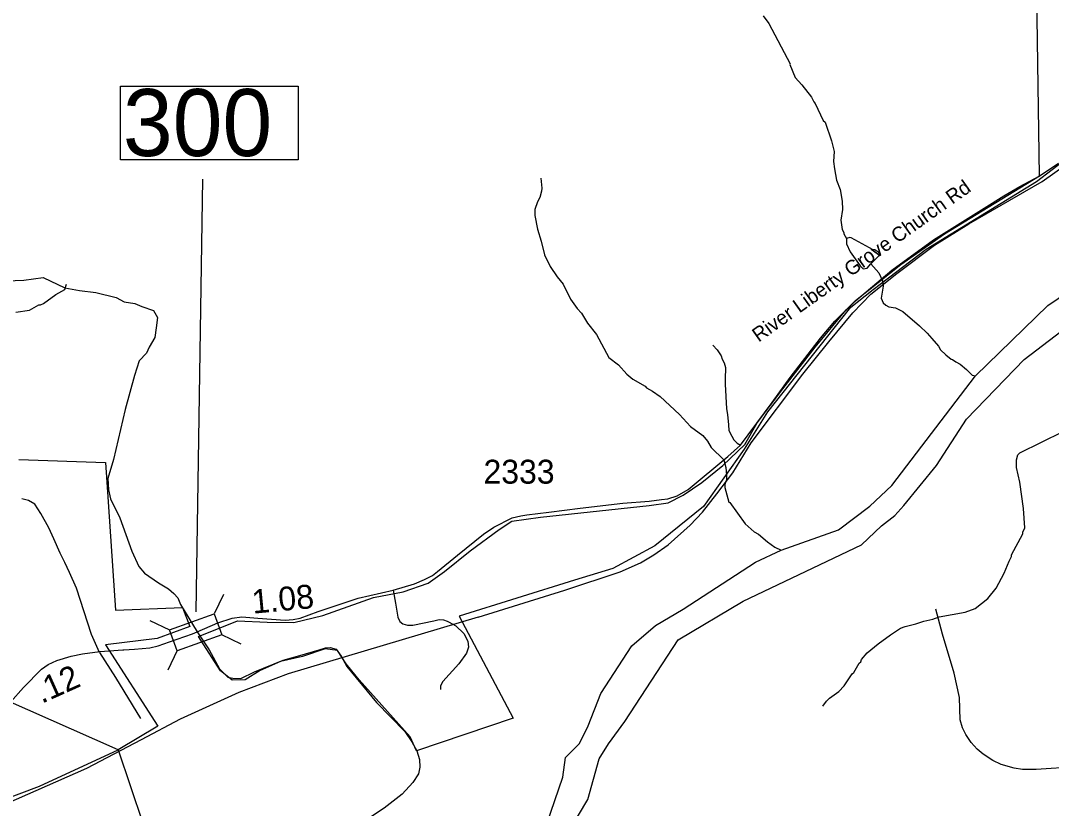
# Model space of a CAD drawing. Extents: x 1248224 to 1454986, y 825081 to 985870.
# Drawn here: x 1377448 to 1382840, y 888830 to 892948 of the extents above; entities that cross this region are included whole.
import ezdxf

# ---------------------------------------------------------------- set-up
doc = ezdxf.new("R2010")
doc.units = 0
for name, color, linetype in [('Exist Boundary Political City Limit New', 7, 'Continuous'), ('Exist Boundary Political City Limit New Hole', 7, 'Continuous'), ('Exist Hydrographic Creek Single Shore', 7, 'Continuous'), ('Exist Hydrographic Misc Water Feature', 7, 'Continuous'), ('Exist Hydrographic River Shore', 7, 'Continuous'), ('Exist Railroad Mainline', 7, 'Continuous'), ('Exist Road Non-System Type 51', 7, 'Continuous'), ('Exist Road Secondary Mileage Hundredths English Label', 7, 'Continuous'), ('Exist Road Secondary Structure Standard Bridge CELL', 7, 'Continuous'), ('Exist Road Secondary Structure Standard Bridge Number Label', 7, 'Continuous'), ('Exist Road Secondary Type 51 Attributed', 7, 'Continuous'), ('Exist Road Secondary Type 51 Label', 7, 'Continuous'), ('Exist Road Secondary Type 51 Number Label', 7, 'Continuous'), ('Map Preparation Boundary City Limit Buffer Line', 7, 'Continuous')]:
    doc.layers.add(name, color=color, linetype=linetype)

msp = doc.modelspace()

# ---------------------------------------------------------------- linework, layer by layer
at = {"layer": 'Exist Boundary Political City Limit New'}
for points in [[(1378378.8, 889727.9), (1378582.6, 889810.1), (1378737.8, 889804), (1378877.8, 889801), (1379029.9, 889837.5), (1379294.6, 889931.9), (1379449.8, 889962.4), (1379580.6, 890008), (1379665.8, 890068.9), (1379799.7, 890175.5), (1379951.8, 890288.2), (1380018.7, 890330.8), (1380167.8, 890352.1), (1380736.8, 890413), (1380835.1, 890427.3), (1380914.2, 890466.9), (1381011.6, 890533.8), (1381121.1, 890622.1), (1381236.8, 890731.8), (1381300.8, 890845.8), (1381435.4, 891023), (1381604.5, 891240.6), (1381766.6, 891436.3), (1381816.3, 891484.4), (1382053.4, 891673.3), (1382280.3, 891833.1), (1382778.2, 892136.6), (1382758.2, 893432.8)], [(1383171.2, 892418.3), (1382762.4, 892104.7), (1382184.3, 891751.5), (1381907.7, 891540.3), (1381783, 891440.5), (1381354.9, 890903), (1381232.7, 890708.3), (1381020.1, 890407.5), (1380765.8, 890202.3), (1380546.7, 890083.5), (1380345.9, 890022.6), (1379741.8, 889834.5), (1379741.8, 889834.5), (1380024.8, 889301.6), (1379519.7, 889131.1), (1379486.3, 889204.2), (1379218.5, 889502.6), (1379151.6, 889584.8), (1379105.9, 889654.8), (1379042.1, 889664), (1378923.4, 889624.4), (1378807.8, 889597), (1378701.3, 889551.3), (1378622.2, 889502.6), (1378555.2, 889499.5), (1378494.4, 889548.3), (1378390.9, 889709.6), (1378378.8, 889727.9)], [(1377438.2, 890653.6), (1377892.5, 890638.3), (1377945.4, 889865.9), (1378295.8, 889880.3), (1378333.9, 889781.1), (1378163.4, 889717.2), (1377891.7, 889685.2), (1378166.2, 889259.6), (1377957.8, 889136.6), (1378152.3, 888561.2), (1378222.6, 888357.6), (1378257.9, 888273.9), (1377988, 888201.4), (1377494.7, 888020.6), (1377316.3, 887969)]]:
    msp.add_lwpolyline(points, dxfattribs=at)
at = {"layer": 'Exist Boundary Political City Limit New Hole'}
msp.add_lwpolyline([(1377957.8, 889136.6), (1377363.5, 889399), (1376751.2, 888812.6), (1376595.4, 888700.6), (1376479.1, 888674.3), (1376531.8, 888639.1), (1376676.6, 888663.3), (1376909.4, 888732.2), (1377212.1, 888821.4), (1377547.9, 888946.6), (1377957.8, 889136.6)], dxfattribs=at)
at = {"layer": 'Exist Hydrographic Creek Single Shore'}
for points in [[(1377375.3, 891587.7), (1377465.7, 891591.1), (1377566.5, 891605.1), (1377680.5, 891551.9), (1377757, 891537.9), (1377842.2, 891525.8), (1377948.2, 891499.7), (1377989.9, 891477.1), (1378045.6, 891468.4), (1378082.1, 891452.7), (1378142.9, 891431.8), (1378163.8, 891395.3), (1378156.8, 891341.4), (1378149.9, 891290.9), (1378120.3, 891240.5), (1378106.3, 891210), (1378068.1, 891170), (1378043.7, 891093.4), (1377995.1, 890914.2), (1377934.2, 890653.3), (1377904.7, 890553.5), (1377908.2, 890494.4), (1377918.6, 890447.4), (1377967.3, 890348.3), (1378029.8, 890174.3), (1378066.3, 890094.3), (1378095.9, 890059.5), (1378168.9, 890009), (1378222.8, 889977.7), (1378250.6, 889953.4), (1378271.5, 889930.8), (1378285.4, 889896), (1378371.6, 889752)], [(1378371.6, 889752), (1378434.6, 889658.3), (1378488.5, 889559.2), (1378505.9, 889541.8), (1378532, 889515.7), (1378558, 889510.5), (1378599.8, 889508.7), (1378671, 889543.5), (1378822, 889604.7), (1378908.9, 889629), (1379009.7, 889658.6), (1379042.7, 889669.1), (1379067.1, 889670.8), (1379098.4, 889662.1), (1379124.4, 889625.6), (1379154, 889571.6), (1379309.6, 889384.1), (1379457.4, 889232.7), (1379493.9, 889177.1), (1379521.7, 889130.1), (1379535.5, 889085.4), (1379537.2, 889045.4), (1379530.3, 889010.6), (1379500.7, 888965.4), (1379443.4, 888904.5), (1379349.5, 888831.4), (1379101.1, 888665.1)]]:
    msp.add_lwpolyline(points, dxfattribs=at)
at = {"layer": 'Exist Hydrographic Misc Water Feature'}
for points in [[(1381332.7, 892973.1), (1381361.8, 892932.4), (1381473.2, 892722.1), (1381472.2, 892717.7), (1381499.6, 892649.7), (1381534.9, 892612.8), (1381585.4, 892547.7), (1381596.9, 892523.5), (1381604.8, 892515.3), (1381646.8, 892426.5), (1381656, 892417.4), (1381690.7, 892320.3), (1381703.4, 892264.3), (1381701, 892211.1), (1381705.4, 892173.3), (1381716, 892113.1), (1381735, 892064.7), (1381745.6, 892004.6), (1381746.7, 891960.6), (1381739.5, 891904.8), (1381746.5, 891856.6), (1381754.1, 891840.5), (1381754, 891832.5), (1381769.3, 891808.2)], [(1380170.2, 892123.6), (1380175.1, 892071.5), (1380172.8, 892055.6), (1380164.1, 892023.8), (1380151.6, 892000.1), (1380138.6, 891960.4), (1380138, 891928.5), (1380151.6, 891857.1), (1380171.1, 891795.8), (1380189.5, 891723.4), (1380218.2, 891662.8), (1380255, 891608.1), (1380286.2, 891569.4), (1380324.5, 891492.6), (1380359.5, 891443.8), (1380383, 891419.3), (1380413.3, 891365.7), (1380460.6, 891307.7), (1380525.9, 891186.4), (1380575.1, 891149.3), (1380620, 891100.3), (1380651.5, 891073.6), (1380714.6, 891036.3), (1380722.5, 891028.1), (1380754.1, 891011.5), (1380793.5, 890982.5), (1380895.5, 890888.3), (1380953.2, 890826.3), (1381017.1, 890779.7), (1381040.5, 890749.3), (1381059.7, 890716.9), (1381126.4, 890651.4), (1381137.4, 890611.2), (1381140.6, 890571.2), (1381140.1, 890547.2), (1381131.5, 890523.4), (1381131.2, 890507.4), (1381153.5, 890431), (1381158.2, 890428.2), (1381239, 890317.2), (1381286.2, 890276.1), (1381307.9, 890263.6), (1381355, 890222.6), (1381392.9, 890196.2), (1381426.5, 890180.6)], [(1381769.3, 891808.2), (1381768.8, 891780.2), (1381787.9, 891739.8), (1381840.3, 891666.7), (1381856, 891650.3), (1381876.1, 891653.9), (1381896.4, 891677.3)], [(1381896.4, 891677.3), (1381939.5, 891720.5), (1381943.6, 891728.4), (1381937.9, 891736.6), (1381916.1, 891749), (1381908.2, 891749.2), (1381793.4, 891811.6), (1381785.5, 891813.9), (1381769.3, 891808.2)], [(1381896.4, 891677.3), (1381937.5, 891628.6), (1381956.6, 891588.2), (1381960, 891560.1), (1381950.6, 891496.3), (1381960.1, 891472.1), (1381973.9, 891459.8), (1381989.7, 891451.5), (1382025.5, 891446.7), (1382062.8, 891427.1), (1382150.6, 891352.1), (1382190.4, 891314.5), (1382214.1, 891286.7), (1382249.3, 891246), (1382260.8, 891227.7), (1382288.2, 891201.1), (1382315.8, 891178.5), (1382323.7, 891176.4), (1382339.5, 891164), (1382363.2, 891151.4), (1382396.6, 891124.8), (1382425.9, 891094.1), (1382443.2, 891091.3)], [(1377422.7, 891424.6), (1377495, 891435), (1377543.6, 891462), (1377551.6, 891461.8), (1377567.8, 891469.4), (1377632.8, 891515.9), (1377679.3, 891542.9), (1377689, 891569.9)], [(1381644.4, 889364.8), (1381663, 889390.4), (1381679.3, 889406), (1381728.1, 889440.9), (1381756.7, 889470.3), (1381798.1, 889533.3), (1381806.2, 889541.1), (1381835.3, 889588.5), (1381843.4, 889596.3), (1381847.7, 889608.2), (1381876.4, 889643.6), (1381933.6, 889690.2), (1381998.3, 889737.1), (1382051.3, 889771.6), (1382075.6, 889781), (1382131.7, 889793.8), (1382172.1, 889808.9), (1382220.3, 889819.8), (1382252.6, 889831.1), (1382389.2, 889856.1), (1382441.6, 889874.9), (1382508, 889927.6), (1382551.9, 889980.5), (1382593.6, 890059.4), (1382618.9, 890122.9), (1382631.5, 890146.5), (1382631.7, 890154.5), (1382690.1, 890265.2), (1382690.3, 890273.2), (1382700.8, 890297), (1382694.9, 890397.2), (1382675.1, 890534.6), (1382657.8, 890612.3), (1382657.4, 890651.6), (1382665.5, 890678), (1382675.3, 890689.2), (1382902.1, 890800.4)]]:
    msp.add_lwpolyline(points, dxfattribs=at)
at = {"layer": 'Exist Hydrographic River Shore'}
for points in [[(1380201.4, 888749.9), (1380284.8, 888993.4), (1380298.2, 889096.7), (1380371.2, 889169.8), (1380416.4, 889262), (1380484.2, 889430.7), (1380645.8, 889679.5), (1380769.3, 889785.6), (1380913.3, 889872.2), (1381291.7, 890116.7), (1381426.5, 890180.6), (1381727.4, 890286.7), (1381890.8, 890410.2), (1382005.6, 890518), (1382443.2, 891091.3), (1382821.7, 891459.5), (1383082, 891634.7)], [(1380317.9, 888713.3), (1380416.1, 888875.6), (1380475.5, 889089.8), (1380524.2, 889168), (1380609.3, 889284.6), (1380887.2, 889710.4), (1381227.4, 889913.2), (1381847.5, 890206.8), (1381951.7, 890307.6), (1382021.2, 890361.5), (1382068.1, 890413.7), (1382238.5, 890622.4), (1382396.3, 890865.2), (1382698.3, 891175.9), (1383051.3, 891446.8)]]:
    msp.add_lwpolyline(points, dxfattribs=at)
at = {"layer": 'Exist Railroad Mainline'}
for points in [[(1379842.5, 889829.6), (1380294.5, 889971.2), (1380584.2, 890066.4), (1380690.4, 890112.8), (1380761.1, 890154.9), (1380836.3, 890208), (1380950.6, 890311.2), (1381014.8, 890377.6), (1381090, 890475), (1381174, 890583.4), (1381269.1, 890740.6), (1381540.5, 891100.2), (1381675.4, 891268.5), (1381801.1, 891420.2), (1381896.2, 891517.5), (1382031.1, 891626), (1382227.9, 891774.3), (1382409.2, 891885), (1382791.1, 892107.4), (1383021, 892268.9)], [(1379842.5, 889829.6), (1378848.4, 889532.8), (1378589.7, 889435.4), (1378283.2, 889297), (1378079.8, 889188.5), (1377792.3, 889038), (1377320.1, 888830.5)]]:
    msp.add_lwpolyline(points, dxfattribs=at)
at = {"layer": 'Exist Road Non-System Type 51'}
for points in [[(1381068.5, 891251), (1381091.3, 891226.1), (1381113, 891195.5), (1381118.6, 891177.4), (1381128.8, 891158.7), (1381135.6, 891134.9), (1381134.5, 891073.9), (1381134, 891047.9), (1381141.1, 890918.5), (1381146.5, 890888.4), (1381151.8, 890835), (1381152.9, 890806.1), (1381168.3, 890775.2), (1381179.2, 890756.7), (1381195.9, 890738.8), (1381213.8, 890728.3)], [(1377679.2, 890115.8), (1377655.6, 890164.3), (1377622.9, 890238.4), (1377595.6, 890296.5), (1377554.7, 890370.6), (1377522, 890420.8), (1377489.3, 890439.4), (1377453.9, 890447.3)], [(1377860.7, 889644.4), (1377819.1, 889738.5), (1377740.1, 889981.8), (1377704.6, 890063.8), (1377679.2, 890115.8)], [(1379396.6, 889971.3), (1379408.9, 889902.5), (1379421.1, 889829.8), (1379432, 889807.3), (1379448.4, 889794.1), (1379471.6, 889787.5), (1379500.2, 889787.5), (1379610.6, 889809.9), (1379637.8, 889816.5), (1379659.6, 889815.2), (1379680.1, 889808.6), (1379690.9, 889802.9)], [(1382972.1, 889047.2), (1382761.4, 889033.9), (1382689.8, 889033.9), (1382645.7, 889039.8), (1382577.2, 889059), (1382533.1, 889079.7), (1382482.9, 889113.7), (1382452.5, 889138.8), (1382420.5, 889174.2), (1382393.1, 889217), (1382374.9, 889251), (1382362.7, 889292.3), (1382358.9, 889410.4), (1382331.5, 889536), (1382270.7, 889741.2), (1382234.9, 889871.1)], [(1379690.9, 889802.9), (1379725.1, 889784.8), (1379765.9, 889743.8), (1379787.7, 889704.1), (1379790.5, 889672.4), (1379780.9, 889642), (1379741.4, 889585.1), (1379656.2, 889493.9), (1379644, 889471.4), (1379645.3, 889451.6)], [(1377860.7, 889644.4), (1377944.5, 889513.7), (1378075.3, 889299.5)]]:
    msp.add_lwpolyline(points, dxfattribs=at)
at = {"layer": 'Exist Road Secondary Structure Standard Bridge CELL'}
for p, q in [((1378510, 889948.8), (1378461.5, 889846.5)), ((1378228.7, 889761.3), (1378126.4, 889809.8)), ((1378602.6, 889689), (1378500.3, 889737.5)), ((1378266.7, 889654.7), (1378218.2, 889552.5))]:
    msp.add_line(p, q, dxfattribs=at)
msp.add_lwpolyline([(1378500.3, 889737.5), (1378266.9, 889654.2), (1378228, 889763.3), (1378461.5, 889846.5)], close=True, dxfattribs=at)
at = {"layer": 'Exist Road Secondary Structure Standard Bridge Number Label'}
msp.add_line((1378366.4, 889857), (1378400.9, 892118.8), dxfattribs=at)
msp.add_lwpolyline([(1377970.9, 892604.4), (1378899.9, 892604.4), (1378899.9, 892220.2), (1377970.9, 892220.2)], close=True, dxfattribs=at)
at = {"layer": 'Exist Road Secondary Type 51 Attributed'}
for points in [[(1382775.4, 892134.7), (1382878, 892203.3)], [(1378371.6, 889752), (1378480.8, 889799.4), (1378555.7, 889824.5), (1378605.4, 889831.6), (1378688.6, 889824.5), (1378831.7, 889813.9), (1378874, 889817.9), (1378910.7, 889824.5), (1379004.8, 889858.9), (1379214.7, 889928.9), (1379396.6, 889971.3), (1379509, 890003), (1379560.8, 890026.8), (1379603.1, 890046.6), (1379629, 890067.8), (1379733.9, 890153.7), (1379870.2, 890263.5), (1379923.4, 890300.5), (1380019.4, 890348.1), (1380064.4, 890358.7), (1380097.1, 890364), (1380211.6, 890378.5), (1380375.1, 890399.7), (1380598, 890424.8), (1380737, 890436.7), (1380801, 890444.6), (1380833.7, 890448.6), (1380882.9, 890463.8), (1380940.9, 890496.8), (1381147.9, 890669.4), (1381213.8, 890728.3), (1381378.9, 890951.1), (1381473.6, 891082.8), (1381631.7, 891288.3), (1381708, 891376.9), (1381815.7, 891482.7), (1382005.8, 891644), (1382223.9, 891801.4), (1382475.3, 891958.7), (1382591.1, 892032.8), (1382675.6, 892080.4), (1382775.4, 892134.7)], [(1377911.9, 889653.8), (1377983.3, 889658.1), (1377987.9, 889658.4), (1378043.3, 889661.8), (1378123.7, 889669.8), (1378167.3, 889680.3), (1378227.3, 889700.2), (1378347.2, 889742.5), (1378371.6, 889752)], [(1377395.6, 889384.9), (1377464.2, 889461.4), (1377558.3, 889557.2), (1377592.8, 889582.3), (1377638.3, 889602.7), (1377712, 889626.3), (1377771.7, 889637.3), (1377862.7, 889649.8), (1377911.9, 889653.8)]]:
    msp.add_lwpolyline(points, dxfattribs=at)
at = {"layer": 'Map Preparation Boundary City Limit Buffer Line'}
for points in [[(1378378.8, 889727.9), (1378582.6, 889810.1), (1378737.8, 889804), (1378877.8, 889801), (1379029.9, 889837.5), (1379294.6, 889931.9), (1379449.8, 889962.4), (1379580.6, 890008), (1379665.8, 890068.9), (1379799.7, 890175.5), (1379951.8, 890288.2), (1380018.7, 890330.8), (1380167.8, 890352.1), (1380736.8, 890413), (1380835.1, 890427.3), (1380914.2, 890466.9), (1381011.6, 890533.8), (1381121.1, 890622.1), (1381236.8, 890731.8), (1381300.8, 890845.8), (1381435.4, 891023), (1381604.5, 891240.6), (1381766.6, 891436.3), (1381816.3, 891484.4), (1382053.4, 891673.3), (1382280.3, 891833.1), (1382778.2, 892136.6), (1382758.2, 893432.8)], [(1383171.2, 892418.3), (1382762.4, 892104.7), (1382184.3, 891751.5), (1381907.7, 891540.3), (1381783, 891440.5), (1381354.9, 890903), (1381232.7, 890708.3), (1381020.1, 890407.5), (1380765.8, 890202.3), (1380546.7, 890083.5), (1380345.9, 890022.6), (1379741.8, 889834.5), (1379741.8, 889834.5), (1380024.8, 889301.6), (1379519.7, 889131.1), (1379486.3, 889204.2), (1379218.5, 889502.6), (1379151.6, 889584.8), (1379105.9, 889654.8), (1379042.1, 889664), (1378923.4, 889624.4), (1378807.8, 889597), (1378701.3, 889551.3), (1378622.2, 889502.6), (1378555.2, 889499.5), (1378494.4, 889548.3), (1378390.9, 889709.6), (1378378.8, 889727.9)], [(1377438.2, 890653.6), (1377892.5, 890638.3), (1377945.4, 889865.9), (1378295.8, 889880.3), (1378333.9, 889781.1), (1378163.4, 889717.2), (1377891.7, 889685.2), (1378166.2, 889259.6), (1377957.8, 889136.6), (1378152.3, 888561.2), (1378222.6, 888357.6), (1378257.9, 888273.9), (1377988, 888201.4), (1377494.7, 888020.6), (1377316.3, 887969)]]:
    msp.add_lwpolyline(points, dxfattribs=at)

# ---------------------------------------------------------------- texts
at = {"layer": 'Exist Road Secondary Mileage Hundredths English Label'}
for s, rotation, p in [('1.08', 5.3647, (1378663.5, 889847.5)), ('.12', 24.1625, (1377558.6, 889376.1))]:
    msp.add_text(s, height=125, rotation=rotation, dxfattribs=at).set_placement(p)
at = {"layer": 'Exist Road Secondary Structure Standard Bridge Number Label'}
msp.add_text('300', height=350, dxfattribs=at).set_placement((1377983.5, 892240))
at = {"layer": 'Exist Road Secondary Type 51 Label'}
msp.add_text('River Liberty Grove Church Rd', height=75, rotation=35.4402, dxfattribs=at).set_placement((1381308.8, 891264.3))
at = {"layer": 'Exist Road Secondary Type 51 Number Label'}
msp.add_text('2333', height=125, dxfattribs=at).set_placement((1379869.6, 890527.4))

doc.saveas('drawing.dxf')
